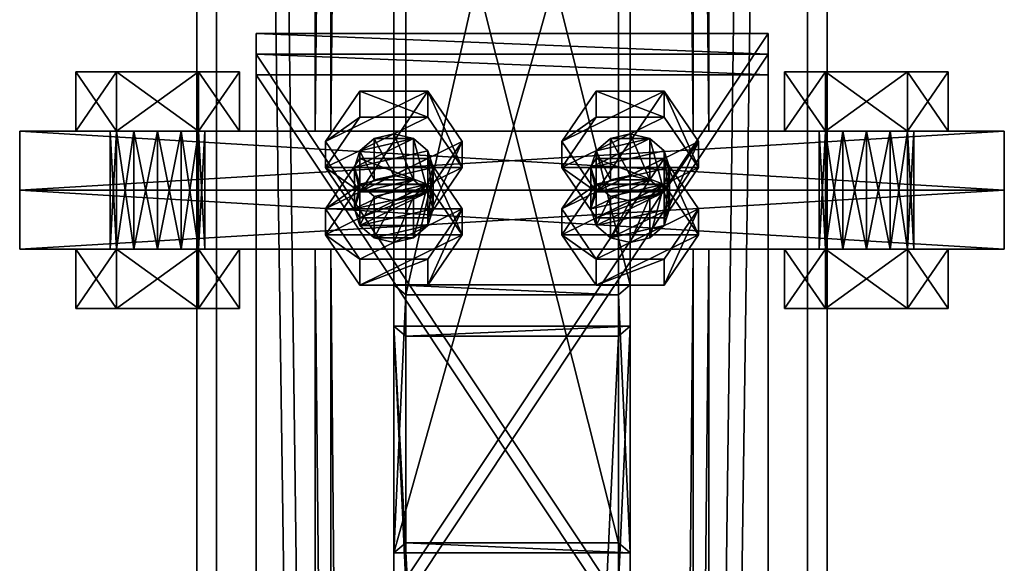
# Model space of a CAD drawing. Header units: millimetres. Extents: x -333 to 67333, y -930 to 39730.
# Tile 839 of 1056: x 5375 to 5625, y 29306 to 29444. Entities that reach past the tile are written whole.
import ezdxf

# ---------------------------------------------------------------- set-up
doc = ezdxf.new("R2010")
doc.units = ezdxf.units.MM
for name, color, linetype in [('5', 7, 'Continuous'), ('6', 7, 'Continuous'), ('8', 7, 'Continuous'), ('95', 7, 'Continuous'), ('99', 7, 'Continuous')]:
    doc.layers.add(name, color=color, linetype=linetype)

msp = doc.modelspace()

# ---------------------------------------------------------------- meshes
at = {"layer": '5', "color": 131}
mesh = msp.add_polyface(dxfattribs=at)
corners = [(5454, 38614.98, 2984), (5546, 38614.98, 2984), (5546, 29415.28, 2984), (5454, 29415.28, 2984), (5546, 38614.98, 3076), (5546, 29415.28, 3076), (5454, 38614.98, 3076), (5454, 29415.28, 3076), (5450, 38614.98, 2980), (5450, 38614.98, 3080), (5450, 29415.28, 3080), (5450, 29415.28, 2980), (5550, 38614.98, 3080), (5550, 29415.28, 3080), (5550, 38614.98, 2980), (5550, 29415.28, 2980)]
mesh.append_faces([[corners[k] for k in face] for face in [(0, 2, 3, 3), (1, 5, 2, 2), (4, 7, 5, 5), (6, 3, 7, 7), (8, 10, 11, 11), (9, 13, 10, 10), (12, 15, 13, 13), (14, 11, 15, 15)]], dxfattribs={"vtx0": -1, "color": 131})
mesh.append_faces([[corners[k] for k in face] for face in [(9, 6, 12, 12), (6, 8, 0, 0), (0, 8, 1, 1), (12, 4, 14, 14), (4, 12, 6, 6), (14, 1, 8, 8), (11, 3, 15, 15), (3, 10, 7, 7), (7, 10, 5, 5), (15, 2, 13, 13), (2, 15, 3, 3), (13, 5, 10, 10)]], dxfattribs={"vtx0": -1, "vtx1": -1, "color": 131})
mesh.append_faces([[corners[k] for k in face] for face in [(6, 9, 8, 8), (14, 4, 1, 1), (3, 11, 10, 10), (13, 2, 5, 5)]], dxfattribs={"vtx0": -1, "vtx2": -1, "vtx3": -1, "color": 131})
mesh.append_faces([[corners[k] for k in face] for face in [(0, 1, 2, 2), (1, 4, 5, 5), (4, 6, 7, 7), (6, 0, 3, 3), (8, 9, 10, 10), (9, 12, 13, 13), (12, 14, 15, 15), (14, 8, 11, 11)]], dxfattribs={"vtx2": -1, "vtx3": -1, "color": 131})
mesh = msp.add_polyface(dxfattribs=at)
corners = [(5454, 29385.28, 2984), (5546, 29385.28, 2984), (5546, 19415.31, 2984), (5454, 19415.31, 2984), (5546, 29385.28, 3076), (5546, 19415.31, 3076), (5454, 29385.28, 3076), (5454, 19415.31, 3076), (5450, 29385.28, 2980), (5450, 29385.28, 3080), (5450, 19415.31, 3080), (5450, 19415.31, 2980), (5550, 29385.28, 3080), (5550, 19415.31, 3080), (5550, 29385.28, 2980), (5550, 19415.31, 2980)]
mesh.append_faces([[corners[k] for k in face] for face in [(0, 2, 3, 3), (1, 5, 2, 2), (4, 7, 5, 5), (6, 3, 7, 7), (8, 10, 11, 11), (9, 13, 10, 10), (12, 15, 13, 13), (14, 11, 15, 15)]], dxfattribs={"vtx0": -1, "color": 131})
mesh.append_faces([[corners[k] for k in face] for face in [(9, 6, 12, 12), (6, 8, 0, 0), (0, 8, 1, 1), (12, 4, 14, 14), (4, 12, 6, 6), (14, 1, 8, 8), (11, 3, 15, 15), (3, 10, 7, 7), (7, 10, 5, 5), (15, 2, 13, 13), (2, 15, 3, 3), (13, 5, 10, 10)]], dxfattribs={"vtx0": -1, "vtx1": -1, "color": 131})
mesh.append_faces([[corners[k] for k in face] for face in [(6, 9, 8, 8), (14, 4, 1, 1), (3, 11, 10, 10), (13, 2, 5, 5)]], dxfattribs={"vtx0": -1, "vtx2": -1, "vtx3": -1, "color": 131})
mesh.append_faces([[corners[k] for k in face] for face in [(0, 1, 2, 2), (1, 4, 5, 5), (4, 6, 7, 7), (6, 0, 3, 3), (8, 9, 10, 10), (9, 12, 13, 13), (12, 14, 15, 15), (14, 8, 11, 11)]], dxfattribs={"vtx2": -1, "vtx3": -1, "color": 131})
at = {"layer": '6', "color": 2}
mesh = msp.add_polyface(dxfattribs=at)
corners = [(5420, 19420.14, 7183.53), (5580, 19420.14, 7183.53), (5580, 30845.34, 4755.1), (5420, 30845.34, 4755.1), (5420, 19420.14, 7347.1), (5420, 30878.6, 4911.61), (5580, 19420.14, 7347.1), (5580, 30878.6, 4911.61), (5575, 30846.38, 4759.99), (5425, 30846.38, 4759.99), (5425, 30877.56, 4906.72), (5575, 30877.56, 4906.72), (5425, 19420.14, 7341.99), (5575, 19420.14, 7341.99), (5425, 19420.14, 7188.64), (5575, 19420.14, 7188.64)]
mesh.append_faces([[corners[k] for k in face] for face in [(0, 2, 3, 3), (4, 3, 5, 5), (6, 5, 7, 7), (1, 7, 2, 2), (12, 11, 10, 10), (14, 10, 9, 9), (15, 9, 8, 8), (13, 8, 11, 11)]], dxfattribs={"vtx0": -1, "color": 2})
mesh.append_faces([[corners[k] for k in face] for face in [(2, 8, 3, 3), (8, 7, 11, 11), (11, 7, 10, 10), (3, 9, 5, 5), (9, 3, 8, 8), (5, 10, 7, 7), (4, 12, 0, 0), (12, 6, 13, 13), (13, 6, 15, 15), (0, 14, 1, 1), (14, 0, 12, 12), (1, 15, 6, 6)]], dxfattribs={"vtx0": -1, "vtx1": -1, "color": 2})
mesh.append_faces([[corners[k] for k in face] for face in [(8, 2, 7, 7), (5, 9, 10, 10), (12, 4, 6, 6), (1, 14, 15, 15)]], dxfattribs={"vtx0": -1, "vtx2": -1, "vtx3": -1, "color": 2})
mesh.append_faces([[corners[k] for k in face] for face in [(0, 1, 2, 2), (4, 0, 3, 3), (6, 4, 5, 5), (1, 6, 7, 7), (12, 13, 11, 11), (14, 12, 10, 10), (15, 14, 9, 9), (13, 15, 8, 8)]], dxfattribs={"vtx2": -1, "vtx3": -1, "color": 2})
at = {"layer": '8', "color": 253}
mesh = msp.add_polyface(dxfattribs=at)
corners = [(5527, 29310.79, 3427.29), (5473, 29310.79, 3427.29), (5473, 29525.56, 3080), (5527, 29525.56, 3080), (5473, 29373.72, 3466.21), (5473, 29612.56, 3080), (5527, 29373.72, 3466.21), (5527, 29612.56, 3080), (5530, 29308.23, 3425.71), (5530, 29376.27, 3467.79), (5530, 29616.09, 3080), (5530, 29522.03, 3080), (5470, 29376.27, 3467.79), (5470, 29616.09, 3080), (5470, 29308.23, 3425.71), (5470, 29522.03, 3080)]
mesh.append_faces([[corners[k] for k in face] for face in [(0, 2, 3, 3), (1, 5, 2, 2), (4, 7, 5, 5), (6, 3, 7, 7), (8, 10, 11, 11), (9, 13, 10, 10), (12, 15, 13, 13), (14, 11, 15, 15)]], dxfattribs={"vtx0": -1, "color": 253})
mesh.append_faces([[corners[k] for k in face] for face in [(9, 6, 12, 12), (6, 8, 0, 0), (0, 8, 1, 1), (12, 4, 14, 14), (4, 12, 6, 6), (14, 1, 8, 8), (11, 3, 15, 15), (3, 10, 7, 7), (7, 10, 5, 5), (15, 2, 13, 13), (2, 15, 3, 3), (13, 5, 10, 10)]], dxfattribs={"vtx0": -1, "vtx1": -1, "color": 253})
mesh.append_faces([[corners[k] for k in face] for face in [(6, 9, 8, 8), (14, 4, 1, 1), (3, 11, 10, 10), (13, 2, 5, 5)]], dxfattribs={"vtx0": -1, "vtx2": -1, "vtx3": -1, "color": 253})
mesh.append_faces([[corners[k] for k in face] for face in [(0, 1, 2, 2), (1, 4, 5, 5), (4, 6, 7, 7), (6, 0, 3, 3), (8, 9, 10, 10), (9, 12, 13, 13), (12, 14, 15, 15), (14, 8, 11, 11)]], dxfattribs={"vtx2": -1, "vtx3": -1, "color": 253})
mesh = msp.add_polyface(dxfattribs=at)
corners = [(5527, 28133.13, 5331.58), (5473, 28133.13, 5331.58), (5473, 29300.27, 3444.3), (5527, 29300.27, 3444.3), (5473, 28233.3, 5310.29), (5473, 29363.2, 3483.22), (5527, 28233.3, 5310.29), (5527, 29363.2, 3483.22), (5530, 28129.06, 5332.45), (5530, 28237.36, 5309.43), (5530, 29365.76, 3484.8), (5530, 29297.72, 3442.72), (5470, 28237.36, 5309.43), (5470, 29365.76, 3484.8), (5470, 28129.06, 5332.45), (5470, 29297.72, 3442.72)]
mesh.append_faces([[corners[k] for k in face] for face in [(0, 2, 3, 3), (1, 5, 2, 2), (4, 7, 5, 5), (6, 3, 7, 7), (8, 10, 11, 11), (9, 13, 10, 10), (12, 15, 13, 13), (14, 11, 15, 15)]], dxfattribs={"vtx0": -1, "color": 253})
mesh.append_faces([[corners[k] for k in face] for face in [(9, 6, 12, 12), (6, 8, 0, 0), (0, 8, 1, 1), (12, 4, 14, 14), (4, 12, 6, 6), (14, 1, 8, 8), (11, 3, 15, 15), (3, 10, 7, 7), (7, 10, 5, 5), (15, 2, 13, 13), (2, 15, 3, 3), (13, 5, 10, 10)]], dxfattribs={"vtx0": -1, "vtx1": -1, "color": 253})
mesh.append_faces([[corners[k] for k in face] for face in [(6, 9, 8, 8), (14, 4, 1, 1), (3, 11, 10, 10), (13, 2, 5, 5)]], dxfattribs={"vtx0": -1, "vtx2": -1, "vtx3": -1, "color": 253})
mesh.append_faces([[corners[k] for k in face] for face in [(0, 1, 2, 2), (1, 4, 5, 5), (4, 6, 7, 7), (6, 0, 3, 3), (8, 9, 10, 10), (9, 12, 13, 13), (12, 14, 15, 15), (14, 8, 11, 11)]], dxfattribs={"vtx2": -1, "vtx3": -1, "color": 253})
at = {"layer": '95', "color": 7}
mesh = msp.add_polyface(dxfattribs=at)
corners = [(5398, 29385.28, 3087.5), (5399.6, 29415.28, 3081.5), (5398, 29415.28, 3087.5), (5399.6, 29385.28, 3081.5), (5404, 29415.28, 3077.11), (5404, 29385.28, 3077.11), (5410, 29415.28, 3075.5), (5410, 29385.28, 3099.5), (5404, 29415.28, 3097.89), (5410, 29415.28, 3099.5), (5404, 29385.28, 3097.89), (5399.6, 29415.28, 3093.5), (5399.6, 29385.28, 3093.5), (5416, 29415.28, 3097.89), (5420.39, 29415.28, 3093.5), (5422, 29415.28, 3087.5), (5420.39, 29415.28, 3081.5), (5416, 29415.28, 3077.11), (5389.21, 29415.28, 3087.5), (5399.6, 29415.28, 3069.5), (5399.6, 29430.28, 3069.5), (5389.21, 29430.28, 3087.5), (5420.39, 29430.28, 3069.5), (5420.39, 29415.28, 3105.5), (5399.6, 29415.28, 3105.5), (5399.6, 29430.28, 3105.5), (5430.78, 29415.28, 3087.5), (5420.39, 29430.28, 3105.5), (5430.78, 29430.28, 3087.5), (5398, 29385.28, 3012.5), (5399.6, 29415.28, 3006.5), (5398, 29415.28, 3012.5), (5399.6, 29385.28, 3006.5), (5404, 29415.28, 3002.11), (5404, 29385.28, 3002.11), (5410, 29415.28, 3000.5), (5410, 29385.28, 3024.5), (5404, 29415.28, 3022.89), (5410, 29415.28, 3024.5), (5404, 29385.28, 3022.89), (5399.6, 29415.28, 3018.5), (5399.6, 29385.28, 3018.5), (5420.39, 29415.28, 3018.5), (5422, 29415.28, 3012.5), (5420.39, 29415.28, 3006.5), (5389.21, 29415.28, 3012.5), (5399.6, 29415.28, 2994.5), (5399.6, 29430.28, 2994.5), (5389.21, 29430.28, 3012.5), (5420.39, 29430.28, 2994.5), (5420.39, 29415.28, 3030.5), (5399.6, 29415.28, 3030.5), (5399.6, 29430.28, 3030.5), (5430.78, 29415.28, 3012.5), (5420.39, 29430.28, 3030.5), (5430.78, 29430.28, 3012.5)]
mesh.append_faces([[corners[k] for k in face] for face in [(0, 1, 2, 2), (3, 4, 1, 1), (5, 6, 4, 4), (7, 8, 9, 9), (10, 11, 8, 8), (12, 2, 11, 11), (8, 13, 9, 9), (17, 4, 6, 6), (18, 20, 21, 21), (19, 22, 20, 20), (24, 21, 25, 25), (23, 18, 24, 24), (21, 27, 25, 25), (29, 30, 31, 31), (32, 33, 30, 30), (34, 35, 33, 33), (36, 37, 38, 38), (39, 40, 37, 37), (41, 31, 40, 40), (40, 38, 37, 37), (45, 47, 48, 48), (46, 49, 47, 47), (51, 48, 52, 52), (50, 45, 51, 51), (48, 54, 52, 52)]], dxfattribs={"vtx0": -1, "color": 7})
mesh.append_faces([[corners[k] for k in face] for face in [(13, 8, 11, 11), (14, 11, 2, 2), (15, 2, 1, 1), (16, 1, 4, 4), (26, 19, 18, 18), (28, 21, 20, 20), (42, 40, 31, 31), (43, 31, 30, 30), (44, 30, 33, 33), (53, 46, 45, 45), (55, 48, 47, 47)]], dxfattribs={"vtx0": -1, "vtx2": -1, "vtx3": -1, "color": 7})
mesh.append_faces([[corners[k] for k in face] for face in [(18, 19, 20, 20), (23, 24, 25, 25), (24, 18, 21, 21), (45, 46, 47, 47), (50, 51, 52, 52), (51, 45, 48, 48)]], dxfattribs={"vtx2": -1, "vtx3": -1, "color": 7})
mesh = msp.add_polyface(dxfattribs=at)
corners = [(5410, 29385.28, 3075.5), (5416, 29415.28, 3077.11), (5410, 29415.28, 3075.5), (5416, 29385.28, 3077.11), (5420.39, 29415.28, 3081.5), (5420.39, 29385.28, 3081.5), (5422, 29415.28, 3087.5), (5422, 29385.28, 3087.5), (5420.39, 29415.28, 3093.5), (5420.39, 29385.28, 3093.5), (5416, 29415.28, 3097.89), (5416, 29385.28, 3097.89), (5410, 29415.28, 3099.5), (5399.6, 29415.28, 3093.5), (5398, 29415.28, 3087.5), (5399.6, 29415.28, 3081.5), (5404, 29415.28, 3077.11), (5399.6, 29415.28, 3069.5), (5420.39, 29415.28, 3069.5), (5420.39, 29430.28, 3069.5), (5430.78, 29415.28, 3087.5), (5430.78, 29430.28, 3087.5), (5420.39, 29415.28, 3105.5), (5420.39, 29430.28, 3105.5), (5399.6, 29430.28, 3105.5), (5389.21, 29415.28, 3087.5), (5389.21, 29430.28, 3087.5), (5399.6, 29430.28, 3069.5), (5410, 29385.28, 3000.5), (5416, 29415.28, 3002.11), (5410, 29415.28, 3000.5), (5416, 29385.28, 3002.11), (5420.39, 29415.28, 3006.5), (5420.39, 29385.28, 3006.5), (5422, 29415.28, 3012.5), (5422, 29385.28, 3012.5), (5420.39, 29415.28, 3018.5), (5420.39, 29385.28, 3018.5), (5416, 29415.28, 3022.89), (5416, 29385.28, 3022.89), (5410, 29415.28, 3024.5), (5399.6, 29415.28, 3018.5), (5398, 29415.28, 3012.5), (5399.6, 29415.28, 3006.5), (5404, 29415.28, 3002.11), (5399.6, 29415.28, 2994.5), (5420.39, 29415.28, 2994.5), (5420.39, 29430.28, 2994.5), (5430.78, 29415.28, 3012.5), (5430.78, 29430.28, 3012.5), (5420.39, 29415.28, 3030.5), (5420.39, 29430.28, 3030.5), (5399.6, 29430.28, 3030.5), (5389.21, 29415.28, 3012.5), (5389.21, 29430.28, 3012.5), (5399.6, 29430.28, 2994.5)]
mesh.append_faces([[corners[k] for k in face] for face in [(0, 1, 2, 2), (3, 4, 1, 1), (5, 6, 4, 4), (7, 8, 6, 6), (9, 10, 8, 8), (11, 12, 10, 10), (18, 21, 19, 19), (20, 23, 21, 21), (22, 24, 23, 23), (17, 20, 18, 18), (21, 27, 19, 19), (28, 29, 30, 30), (31, 32, 29, 29), (33, 34, 32, 32), (35, 36, 34, 34), (37, 38, 36, 36), (39, 40, 38, 38), (29, 44, 30, 30), (46, 49, 47, 47), (48, 51, 49, 49), (50, 52, 51, 51), (45, 48, 46, 46), (49, 55, 47, 47)]], dxfattribs={"vtx0": -1, "color": 7})
mesh.append_faces([[corners[k] for k in face] for face in [(10, 13, 8, 8), (8, 14, 6, 6), (6, 15, 4, 4), (4, 16, 1, 1), (20, 25, 22, 22), (23, 26, 21, 21), (40, 41, 38, 38), (38, 41, 36, 36), (36, 42, 34, 34), (34, 43, 32, 32), (32, 44, 29, 29), (48, 53, 50, 50), (51, 54, 49, 49)]], dxfattribs={"vtx0": -1, "vtx1": -1, "color": 7})
mesh.append_faces([[corners[k] for k in face] for face in [(17, 18, 19, 19), (18, 20, 21, 21), (20, 22, 23, 23), (45, 46, 47, 47), (46, 48, 49, 49), (48, 50, 51, 51)]], dxfattribs={"vtx2": -1, "vtx3": -1, "color": 7})
mesh = msp.add_polyface(dxfattribs=at)
corners = [(5578, 29385.28, 3087.5), (5579.6, 29415.28, 3081.5), (5578, 29415.28, 3087.5), (5579.6, 29385.28, 3081.5), (5584, 29415.28, 3077.11), (5584, 29385.28, 3077.11), (5590, 29415.28, 3075.5), (5590, 29385.28, 3099.5), (5584, 29415.28, 3097.89), (5590, 29415.28, 3099.5), (5584, 29385.28, 3097.89), (5579.6, 29415.28, 3093.5), (5579.6, 29385.28, 3093.5), (5596, 29415.28, 3097.89), (5600.39, 29415.28, 3093.5), (5602, 29415.28, 3087.5), (5600.39, 29415.28, 3081.5), (5596, 29415.28, 3077.11), (5569.21, 29415.28, 3087.5), (5579.6, 29415.28, 3069.5), (5579.6, 29430.28, 3069.5), (5569.21, 29430.28, 3087.5), (5600.39, 29430.28, 3069.5), (5600.39, 29415.28, 3105.5), (5579.6, 29415.28, 3105.5), (5579.6, 29430.28, 3105.5), (5610.78, 29415.28, 3087.5), (5600.39, 29430.28, 3105.5), (5610.78, 29430.28, 3087.5), (5578, 29385.28, 3012.5), (5579.6, 29415.28, 3006.5), (5578, 29415.28, 3012.5), (5579.6, 29385.28, 3006.5), (5584, 29415.28, 3002.11), (5584, 29385.28, 3002.11), (5590, 29415.28, 3000.5), (5590, 29385.28, 3024.5), (5584, 29415.28, 3022.89), (5590, 29415.28, 3024.5), (5584, 29385.28, 3022.89), (5579.6, 29415.28, 3018.5), (5579.6, 29385.28, 3018.5), (5600.39, 29415.28, 3018.5), (5602, 29415.28, 3012.5), (5600.39, 29415.28, 3006.5), (5569.21, 29415.28, 3012.5), (5579.6, 29415.28, 2994.5), (5579.6, 29430.28, 2994.5), (5569.21, 29430.28, 3012.5), (5600.39, 29430.28, 2994.5), (5600.39, 29415.28, 3030.5), (5579.6, 29415.28, 3030.5), (5579.6, 29430.28, 3030.5), (5610.78, 29415.28, 3012.5), (5600.39, 29430.28, 3030.5), (5610.78, 29430.28, 3012.5)]
mesh.append_faces([[corners[k] for k in face] for face in [(0, 1, 2, 2), (3, 4, 1, 1), (5, 6, 4, 4), (7, 8, 9, 9), (10, 11, 8, 8), (12, 2, 11, 11), (8, 13, 9, 9), (17, 4, 6, 6), (18, 20, 21, 21), (19, 22, 20, 20), (24, 21, 25, 25), (23, 18, 24, 24), (21, 27, 25, 25), (29, 30, 31, 31), (32, 33, 30, 30), (34, 35, 33, 33), (36, 37, 38, 38), (39, 40, 37, 37), (41, 31, 40, 40), (40, 38, 37, 37), (45, 47, 48, 48), (46, 49, 47, 47), (51, 48, 52, 52), (50, 45, 51, 51), (48, 54, 52, 52)]], dxfattribs={"vtx0": -1, "color": 7})
mesh.append_faces([[corners[k] for k in face] for face in [(13, 8, 11, 11), (14, 11, 2, 2), (15, 2, 1, 1), (16, 1, 4, 4), (26, 19, 18, 18), (28, 21, 20, 20), (42, 40, 31, 31), (43, 31, 30, 30), (44, 30, 33, 33), (53, 46, 45, 45), (55, 48, 47, 47)]], dxfattribs={"vtx0": -1, "vtx2": -1, "vtx3": -1, "color": 7})
mesh.append_faces([[corners[k] for k in face] for face in [(18, 19, 20, 20), (23, 24, 25, 25), (24, 18, 21, 21), (45, 46, 47, 47), (50, 51, 52, 52), (51, 45, 48, 48)]], dxfattribs={"vtx2": -1, "vtx3": -1, "color": 7})
mesh = msp.add_polyface(dxfattribs=at)
corners = [(5590, 29385.28, 3075.5), (5596, 29415.28, 3077.11), (5590, 29415.28, 3075.5), (5596, 29385.28, 3077.11), (5600.39, 29415.28, 3081.5), (5600.39, 29385.28, 3081.5), (5602, 29415.28, 3087.5), (5602, 29385.28, 3087.5), (5600.39, 29415.28, 3093.5), (5600.39, 29385.28, 3093.5), (5596, 29415.28, 3097.89), (5596, 29385.28, 3097.89), (5590, 29415.28, 3099.5), (5579.6, 29415.28, 3093.5), (5578, 29415.28, 3087.5), (5579.6, 29415.28, 3081.5), (5584, 29415.28, 3077.11), (5579.6, 29415.28, 3069.5), (5600.39, 29415.28, 3069.5), (5600.39, 29430.28, 3069.5), (5610.78, 29415.28, 3087.5), (5610.78, 29430.28, 3087.5), (5600.39, 29415.28, 3105.5), (5600.39, 29430.28, 3105.5), (5579.6, 29430.28, 3105.5), (5569.21, 29415.28, 3087.5), (5569.21, 29430.28, 3087.5), (5579.6, 29430.28, 3069.5), (5590, 29385.28, 3000.5), (5596, 29415.28, 3002.11), (5590, 29415.28, 3000.5), (5596, 29385.28, 3002.11), (5600.39, 29415.28, 3006.5), (5600.39, 29385.28, 3006.5), (5602, 29415.28, 3012.5), (5602, 29385.28, 3012.5), (5600.39, 29415.28, 3018.5), (5600.39, 29385.28, 3018.5), (5596, 29415.28, 3022.89), (5596, 29385.28, 3022.89), (5590, 29415.28, 3024.5), (5579.6, 29415.28, 3018.5), (5578, 29415.28, 3012.5), (5579.6, 29415.28, 3006.5), (5584, 29415.28, 3002.11), (5579.6, 29415.28, 2994.5), (5600.39, 29415.28, 2994.5), (5600.39, 29430.28, 2994.5), (5610.78, 29415.28, 3012.5), (5610.78, 29430.28, 3012.5), (5600.39, 29415.28, 3030.5), (5600.39, 29430.28, 3030.5), (5579.6, 29430.28, 3030.5), (5569.21, 29415.28, 3012.5), (5569.21, 29430.28, 3012.5), (5579.6, 29430.28, 2994.5)]
mesh.append_faces([[corners[k] for k in face] for face in [(0, 1, 2, 2), (3, 4, 1, 1), (5, 6, 4, 4), (7, 8, 6, 6), (9, 10, 8, 8), (11, 12, 10, 10), (18, 21, 19, 19), (20, 23, 21, 21), (22, 24, 23, 23), (17, 20, 18, 18), (21, 27, 19, 19), (28, 29, 30, 30), (31, 32, 29, 29), (33, 34, 32, 32), (35, 36, 34, 34), (37, 38, 36, 36), (39, 40, 38, 38), (29, 44, 30, 30), (46, 49, 47, 47), (48, 51, 49, 49), (50, 52, 51, 51), (45, 48, 46, 46), (49, 55, 47, 47)]], dxfattribs={"vtx0": -1, "color": 7})
mesh.append_faces([[corners[k] for k in face] for face in [(10, 13, 8, 8), (8, 14, 6, 6), (6, 15, 4, 4), (4, 16, 1, 1), (20, 25, 22, 22), (23, 26, 21, 21), (40, 41, 38, 38), (38, 41, 36, 36), (36, 42, 34, 34), (34, 43, 32, 32), (32, 44, 29, 29), (48, 53, 50, 50), (51, 54, 49, 49)]], dxfattribs={"vtx0": -1, "vtx1": -1, "color": 7})
mesh.append_faces([[corners[k] for k in face] for face in [(17, 18, 19, 19), (18, 20, 21, 21), (20, 22, 23, 23), (45, 46, 47, 47), (46, 48, 49, 49), (48, 50, 51, 51)]], dxfattribs={"vtx2": -1, "vtx3": -1, "color": 7})
mesh = msp.add_polyface(dxfattribs=at)
corners = [(5460, 29395.52, 3503.2), (5461.34, 29401.79, 3483.56), (5460, 29406.04, 3486.19), (5480, 29395.52, 3503.2), (5478.66, 29399.78, 3505.83), (5478.66, 29410.29, 3488.82), (5480, 29406.04, 3486.19), (5475, 29402.89, 3507.76), (5475, 29413.41, 3490.75), (5470, 29404.03, 3508.46), (5470, 29414.55, 3491.45), (5465, 29402.89, 3507.76), (5465, 29413.41, 3490.75), (5461.34, 29399.78, 3505.83), (5461.34, 29410.29, 3488.82), (5478.66, 29401.79, 3483.56), (5452.68, 29406.04, 3486.19), (5461.34, 29399.86, 3467.67), (5452.68, 29412.62, 3475.56), (5478.66, 29393.28, 3478.3), (5487.32, 29406.04, 3486.19), (5487.32, 29412.62, 3475.56), (5478.66, 29418.8, 3494.08), (5478.66, 29425.37, 3483.45), (5461.34, 29418.8, 3494.08), (5461.34, 29425.37, 3483.45), (5461.34, 29393.28, 3478.3), (5478.66, 29399.86, 3467.67), (5487.32, 29388.95, 3513.84), (5478.66, 29401.71, 3521.73), (5478.66, 29408.28, 3511.09), (5461.34, 29401.71, 3521.73), (5461.34, 29408.28, 3511.09), (5452.68, 29395.52, 3503.2)]
mesh.append_faces([[corners[k] for k in face] for face in [(0, 1, 2, 2), (3, 5, 6, 6), (4, 8, 5, 5), (7, 10, 8, 8), (9, 12, 10, 10), (11, 14, 12, 12), (13, 2, 14, 14), (7, 11, 9, 9), (12, 8, 10, 10), (16, 17, 18, 18), (20, 23, 21, 21), (22, 25, 23, 23), (24, 18, 25, 25), (22, 16, 24, 24), (18, 23, 25, 25), (21, 17, 27, 27), (29, 32, 30, 30), (31, 33, 32, 32), (33, 30, 32, 32)]], dxfattribs={"vtx0": -1, "color": 7})
mesh.append_faces([[corners[k] for k in face] for face in [(8, 2, 5, 5), (5, 2, 6, 6), (6, 1, 15, 15), (20, 16, 22, 22), (23, 17, 21, 21)]], dxfattribs={"vtx0": -1, "vtx1": -1, "color": 7})
mesh.append_faces([[corners[k] for k in face] for face in [(7, 13, 11, 11), (8, 12, 14, 14), (8, 14, 2, 2), (6, 2, 1, 1), (20, 26, 16, 16), (23, 18, 17, 17)]], dxfattribs={"vtx0": -1, "vtx2": -1, "vtx3": -1, "color": 7})
mesh.append_faces([[corners[k] for k in face] for face in [(3, 4, 5, 5), (4, 7, 8, 8), (7, 9, 10, 10), (9, 11, 12, 12), (11, 13, 14, 14), (13, 0, 2, 2), (19, 20, 21, 21), (20, 22, 23, 23), (22, 24, 25, 25), (24, 16, 18, 18), (28, 29, 30, 30), (29, 31, 32, 32)]], dxfattribs={"vtx2": -1, "vtx3": -1, "color": 7})
mesh = msp.add_polyface(dxfattribs=at)
corners = [(5520, 29395.52, 3503.2), (5521.34, 29401.79, 3483.56), (5520, 29406.04, 3486.19), (5540, 29395.52, 3503.2), (5538.66, 29399.78, 3505.83), (5538.66, 29410.29, 3488.82), (5540, 29406.04, 3486.19), (5535, 29402.89, 3507.76), (5535, 29413.41, 3490.75), (5530, 29404.03, 3508.46), (5530, 29414.55, 3491.45), (5525, 29402.89, 3507.76), (5525, 29413.41, 3490.75), (5521.34, 29399.78, 3505.83), (5521.34, 29410.29, 3488.82), (5538.66, 29401.79, 3483.56), (5512.68, 29406.04, 3486.19), (5521.34, 29399.86, 3467.67), (5512.68, 29412.62, 3475.56), (5538.66, 29393.28, 3478.3), (5547.32, 29406.04, 3486.19), (5547.32, 29412.62, 3475.56), (5538.66, 29418.8, 3494.08), (5538.66, 29425.37, 3483.45), (5521.34, 29418.8, 3494.08), (5521.34, 29425.37, 3483.45), (5521.34, 29393.28, 3478.3), (5538.66, 29399.86, 3467.67), (5547.32, 29388.95, 3513.84), (5538.66, 29401.71, 3521.73), (5538.66, 29408.28, 3511.09), (5521.34, 29401.71, 3521.73), (5521.34, 29408.28, 3511.09), (5512.68, 29395.52, 3503.2)]
mesh.append_faces([[corners[k] for k in face] for face in [(0, 1, 2, 2), (3, 5, 6, 6), (4, 8, 5, 5), (7, 10, 8, 8), (9, 12, 10, 10), (11, 14, 12, 12), (13, 2, 14, 14), (7, 11, 9, 9), (12, 8, 10, 10), (16, 17, 18, 18), (20, 23, 21, 21), (22, 25, 23, 23), (24, 18, 25, 25), (22, 16, 24, 24), (18, 23, 25, 25), (21, 17, 27, 27), (29, 32, 30, 30), (31, 33, 32, 32), (33, 30, 32, 32)]], dxfattribs={"vtx0": -1, "color": 7})
mesh.append_faces([[corners[k] for k in face] for face in [(8, 2, 5, 5), (5, 2, 6, 6), (6, 1, 15, 15), (20, 16, 22, 22), (23, 17, 21, 21)]], dxfattribs={"vtx0": -1, "vtx1": -1, "color": 7})
mesh.append_faces([[corners[k] for k in face] for face in [(7, 13, 11, 11), (8, 12, 14, 14), (8, 14, 2, 2), (6, 2, 1, 1), (20, 26, 16, 16), (23, 18, 17, 17)]], dxfattribs={"vtx0": -1, "vtx2": -1, "vtx3": -1, "color": 7})
mesh.append_faces([[corners[k] for k in face] for face in [(3, 4, 5, 5), (4, 7, 8, 8), (7, 9, 10, 10), (9, 11, 12, 12), (11, 13, 14, 14), (13, 0, 2, 2), (19, 20, 21, 21), (20, 22, 23, 23), (22, 24, 25, 25), (24, 16, 18, 18), (28, 29, 30, 30), (29, 31, 32, 32)]], dxfattribs={"vtx2": -1, "vtx3": -1, "color": 7})
mesh = msp.add_polyface(dxfattribs=at)
corners = [(5398, 29385.28, 3087.5), (5399.6, 29385.28, 3081.5), (5399.6, 29415.28, 3081.5), (5404, 29385.28, 3077.11), (5404, 29415.28, 3077.11), (5410, 29385.28, 3075.5), (5410, 29415.28, 3075.5), (5410, 29385.28, 3099.5), (5404, 29385.28, 3097.89), (5404, 29415.28, 3097.89), (5399.6, 29385.28, 3093.5), (5399.6, 29415.28, 3093.5), (5398, 29415.28, 3087.5), (5416, 29385.28, 3077.11), (5420.39, 29385.28, 3081.5), (5422, 29385.28, 3087.5), (5420.39, 29385.28, 3093.5), (5416, 29385.28, 3097.89), (5389.21, 29370.28, 3087.5), (5399.6, 29370.28, 3069.5), (5399.6, 29385.28, 3069.5), (5389.21, 29385.28, 3087.5), (5420.39, 29385.28, 3069.5), (5420.39, 29370.28, 3105.5), (5399.6, 29370.28, 3105.5), (5399.6, 29385.28, 3105.5), (5430.78, 29370.28, 3087.5), (5420.39, 29385.28, 3105.5), (5430.78, 29385.28, 3087.5), (5398, 29385.28, 3012.5), (5399.6, 29385.28, 3006.5), (5399.6, 29415.28, 3006.5), (5404, 29385.28, 3002.11), (5404, 29415.28, 3002.11), (5410, 29385.28, 3000.5), (5410, 29415.28, 3000.5), (5410, 29385.28, 3024.5), (5404, 29385.28, 3022.89), (5404, 29415.28, 3022.89), (5399.6, 29385.28, 3018.5), (5399.6, 29415.28, 3018.5), (5398, 29415.28, 3012.5), (5420.39, 29385.28, 3006.5), (5422, 29385.28, 3012.5), (5420.39, 29385.28, 3018.5), (5416, 29385.28, 3022.89), (5389.21, 29370.28, 3012.5), (5399.6, 29370.28, 2994.5), (5399.6, 29385.28, 2994.5), (5389.21, 29385.28, 3012.5), (5420.39, 29385.28, 2994.5), (5420.39, 29370.28, 3030.5), (5399.6, 29370.28, 3030.5), (5399.6, 29385.28, 3030.5), (5430.78, 29370.28, 3012.5), (5420.39, 29385.28, 3030.5), (5430.78, 29385.28, 3012.5)]
mesh.append_faces([[corners[k] for k in face] for face in [(3, 13, 5, 5), (17, 8, 7, 7), (18, 20, 21, 21), (19, 22, 20, 20), (24, 21, 25, 25), (23, 18, 24, 24), (21, 27, 25, 25), (46, 48, 49, 49), (47, 50, 48, 48), (52, 49, 53, 53), (51, 46, 52, 52), (49, 55, 53, 53)]], dxfattribs={"vtx0": -1, "color": 7})
mesh.append_faces([[corners[k] for k in face] for face in [(14, 3, 1, 1), (15, 1, 0, 0), (16, 0, 10, 10), (17, 10, 8, 8), (26, 19, 18, 18), (28, 21, 20, 20), (42, 32, 30, 30), (43, 30, 29, 29), (44, 29, 39, 39), (45, 39, 37, 37), (54, 47, 46, 46), (56, 49, 48, 48)]], dxfattribs={"vtx0": -1, "vtx2": -1, "vtx3": -1, "color": 7})
mesh.append_faces([[corners[k] for k in face] for face in [(0, 1, 2, 2), (1, 3, 4, 4), (3, 5, 6, 6), (7, 8, 9, 9), (8, 10, 11, 11), (10, 0, 12, 12), (18, 19, 20, 20), (23, 24, 25, 25), (24, 18, 21, 21), (29, 30, 31, 31), (30, 32, 33, 33), (32, 34, 35, 35), (36, 37, 38, 38), (37, 39, 40, 40), (39, 29, 41, 41), (46, 47, 48, 48), (51, 52, 53, 53), (52, 46, 49, 49)]], dxfattribs={"vtx2": -1, "vtx3": -1, "color": 7})
mesh = msp.add_polyface(dxfattribs=at)
corners = [(5410, 29385.28, 3075.5), (5416, 29385.28, 3077.11), (5416, 29415.28, 3077.11), (5420.39, 29385.28, 3081.5), (5420.39, 29415.28, 3081.5), (5422, 29385.28, 3087.5), (5422, 29415.28, 3087.5), (5420.39, 29385.28, 3093.5), (5420.39, 29415.28, 3093.5), (5416, 29385.28, 3097.89), (5416, 29415.28, 3097.89), (5410, 29385.28, 3099.5), (5410, 29415.28, 3099.5), (5404, 29385.28, 3077.11), (5399.6, 29385.28, 3081.5), (5398, 29385.28, 3087.5), (5399.6, 29385.28, 3093.5), (5399.6, 29370.28, 3069.5), (5420.39, 29370.28, 3069.5), (5420.39, 29385.28, 3069.5), (5430.78, 29370.28, 3087.5), (5430.78, 29385.28, 3087.5), (5420.39, 29370.28, 3105.5), (5420.39, 29385.28, 3105.5), (5399.6, 29385.28, 3105.5), (5389.21, 29370.28, 3087.5), (5389.21, 29385.28, 3087.5), (5399.6, 29385.28, 3069.5), (5410, 29385.28, 3000.5), (5416, 29385.28, 3002.11), (5416, 29415.28, 3002.11), (5420.39, 29385.28, 3006.5), (5420.39, 29415.28, 3006.5), (5422, 29385.28, 3012.5), (5422, 29415.28, 3012.5), (5420.39, 29385.28, 3018.5), (5420.39, 29415.28, 3018.5), (5416, 29385.28, 3022.89), (5416, 29415.28, 3022.89), (5410, 29385.28, 3024.5), (5410, 29415.28, 3024.5), (5404, 29385.28, 3002.11), (5399.6, 29385.28, 3006.5), (5398, 29385.28, 3012.5), (5399.6, 29385.28, 3018.5), (5404, 29385.28, 3022.89), (5399.6, 29370.28, 2994.5), (5420.39, 29370.28, 2994.5), (5420.39, 29385.28, 2994.5), (5430.78, 29370.28, 3012.5), (5430.78, 29385.28, 3012.5), (5420.39, 29370.28, 3030.5), (5420.39, 29385.28, 3030.5), (5399.6, 29385.28, 3030.5), (5389.21, 29370.28, 3012.5), (5389.21, 29385.28, 3012.5), (5399.6, 29385.28, 2994.5)]
mesh.append_faces([[corners[k] for k in face] for face in [(18, 21, 19, 19), (20, 23, 21, 21), (22, 24, 23, 23), (17, 20, 18, 18), (21, 27, 19, 19), (41, 29, 28, 28), (37, 45, 39, 39), (47, 50, 48, 48), (49, 52, 50, 50), (51, 53, 52, 52), (46, 49, 47, 47), (50, 56, 48, 48)]], dxfattribs={"vtx0": -1, "color": 7})
mesh.append_faces([[corners[k] for k in face] for face in [(1, 13, 3, 3), (3, 14, 5, 5), (5, 15, 7, 7), (7, 16, 9, 9), (20, 25, 22, 22), (23, 26, 21, 21), (29, 41, 31, 31), (31, 42, 33, 33), (33, 43, 35, 35), (35, 44, 37, 37), (49, 54, 51, 51), (52, 55, 50, 50)]], dxfattribs={"vtx0": -1, "vtx1": -1, "color": 7})
mesh.append_faces([[corners[k] for k in face] for face in [(0, 1, 2, 2), (1, 3, 4, 4), (3, 5, 6, 6), (5, 7, 8, 8), (7, 9, 10, 10), (9, 11, 12, 12), (17, 18, 19, 19), (18, 20, 21, 21), (20, 22, 23, 23), (28, 29, 30, 30), (29, 31, 32, 32), (31, 33, 34, 34), (33, 35, 36, 36), (35, 37, 38, 38), (37, 39, 40, 40), (46, 47, 48, 48), (47, 49, 50, 50), (49, 51, 52, 52)]], dxfattribs={"vtx2": -1, "vtx3": -1, "color": 7})
mesh = msp.add_polyface(dxfattribs=at)
corners = [(5578, 29385.28, 3087.5), (5579.6, 29385.28, 3081.5), (5579.6, 29415.28, 3081.5), (5584, 29385.28, 3077.11), (5584, 29415.28, 3077.11), (5590, 29385.28, 3075.5), (5590, 29415.28, 3075.5), (5590, 29385.28, 3099.5), (5584, 29385.28, 3097.89), (5584, 29415.28, 3097.89), (5579.6, 29385.28, 3093.5), (5579.6, 29415.28, 3093.5), (5578, 29415.28, 3087.5), (5596, 29385.28, 3077.11), (5600.39, 29385.28, 3081.5), (5602, 29385.28, 3087.5), (5600.39, 29385.28, 3093.5), (5596, 29385.28, 3097.89), (5569.21, 29370.28, 3087.5), (5579.6, 29370.28, 3069.5), (5579.6, 29385.28, 3069.5), (5569.21, 29385.28, 3087.5), (5600.39, 29385.28, 3069.5), (5600.39, 29370.28, 3105.5), (5579.6, 29370.28, 3105.5), (5579.6, 29385.28, 3105.5), (5610.78, 29370.28, 3087.5), (5600.39, 29385.28, 3105.5), (5610.78, 29385.28, 3087.5), (5578, 29385.28, 3012.5), (5579.6, 29385.28, 3006.5), (5579.6, 29415.28, 3006.5), (5584, 29385.28, 3002.11), (5584, 29415.28, 3002.11), (5590, 29385.28, 3000.5), (5590, 29415.28, 3000.5), (5590, 29385.28, 3024.5), (5584, 29385.28, 3022.89), (5584, 29415.28, 3022.89), (5579.6, 29385.28, 3018.5), (5579.6, 29415.28, 3018.5), (5578, 29415.28, 3012.5), (5600.39, 29385.28, 3006.5), (5602, 29385.28, 3012.5), (5600.39, 29385.28, 3018.5), (5596, 29385.28, 3022.89), (5569.21, 29370.28, 3012.5), (5579.6, 29370.28, 2994.5), (5579.6, 29385.28, 2994.5), (5569.21, 29385.28, 3012.5), (5600.39, 29385.28, 2994.5), (5600.39, 29370.28, 3030.5), (5579.6, 29370.28, 3030.5), (5579.6, 29385.28, 3030.5), (5610.78, 29370.28, 3012.5), (5600.39, 29385.28, 3030.5), (5610.78, 29385.28, 3012.5)]
mesh.append_faces([[corners[k] for k in face] for face in [(3, 13, 5, 5), (17, 8, 7, 7), (18, 20, 21, 21), (19, 22, 20, 20), (24, 21, 25, 25), (23, 18, 24, 24), (21, 27, 25, 25), (46, 48, 49, 49), (47, 50, 48, 48), (52, 49, 53, 53), (51, 46, 52, 52), (49, 55, 53, 53)]], dxfattribs={"vtx0": -1, "color": 7})
mesh.append_faces([[corners[k] for k in face] for face in [(14, 3, 1, 1), (15, 1, 0, 0), (16, 0, 10, 10), (17, 10, 8, 8), (26, 19, 18, 18), (28, 21, 20, 20), (42, 32, 30, 30), (43, 30, 29, 29), (44, 29, 39, 39), (45, 39, 37, 37), (54, 47, 46, 46), (56, 49, 48, 48)]], dxfattribs={"vtx0": -1, "vtx2": -1, "vtx3": -1, "color": 7})
mesh.append_faces([[corners[k] for k in face] for face in [(0, 1, 2, 2), (1, 3, 4, 4), (3, 5, 6, 6), (7, 8, 9, 9), (8, 10, 11, 11), (10, 0, 12, 12), (18, 19, 20, 20), (23, 24, 25, 25), (24, 18, 21, 21), (29, 30, 31, 31), (30, 32, 33, 33), (32, 34, 35, 35), (36, 37, 38, 38), (37, 39, 40, 40), (39, 29, 41, 41), (46, 47, 48, 48), (51, 52, 53, 53), (52, 46, 49, 49)]], dxfattribs={"vtx2": -1, "vtx3": -1, "color": 7})
mesh = msp.add_polyface(dxfattribs=at)
corners = [(5590, 29385.28, 3075.5), (5596, 29385.28, 3077.11), (5596, 29415.28, 3077.11), (5600.39, 29385.28, 3081.5), (5600.39, 29415.28, 3081.5), (5602, 29385.28, 3087.5), (5602, 29415.28, 3087.5), (5600.39, 29385.28, 3093.5), (5600.39, 29415.28, 3093.5), (5596, 29385.28, 3097.89), (5596, 29415.28, 3097.89), (5590, 29385.28, 3099.5), (5590, 29415.28, 3099.5), (5584, 29385.28, 3077.11), (5579.6, 29385.28, 3081.5), (5578, 29385.28, 3087.5), (5579.6, 29385.28, 3093.5), (5579.6, 29370.28, 3069.5), (5600.39, 29370.28, 3069.5), (5600.39, 29385.28, 3069.5), (5610.78, 29370.28, 3087.5), (5610.78, 29385.28, 3087.5), (5600.39, 29370.28, 3105.5), (5600.39, 29385.28, 3105.5), (5579.6, 29385.28, 3105.5), (5569.21, 29370.28, 3087.5), (5569.21, 29385.28, 3087.5), (5579.6, 29385.28, 3069.5), (5590, 29385.28, 3000.5), (5596, 29385.28, 3002.11), (5596, 29415.28, 3002.11), (5600.39, 29385.28, 3006.5), (5600.39, 29415.28, 3006.5), (5602, 29385.28, 3012.5), (5602, 29415.28, 3012.5), (5600.39, 29385.28, 3018.5), (5600.39, 29415.28, 3018.5), (5596, 29385.28, 3022.89), (5596, 29415.28, 3022.89), (5590, 29385.28, 3024.5), (5590, 29415.28, 3024.5), (5584, 29385.28, 3002.11), (5579.6, 29385.28, 3006.5), (5578, 29385.28, 3012.5), (5579.6, 29385.28, 3018.5), (5584, 29385.28, 3022.89), (5579.6, 29370.28, 2994.5), (5600.39, 29370.28, 2994.5), (5600.39, 29385.28, 2994.5), (5610.78, 29370.28, 3012.5), (5610.78, 29385.28, 3012.5), (5600.39, 29370.28, 3030.5), (5600.39, 29385.28, 3030.5), (5579.6, 29385.28, 3030.5), (5569.21, 29370.28, 3012.5), (5569.21, 29385.28, 3012.5), (5579.6, 29385.28, 2994.5)]
mesh.append_faces([[corners[k] for k in face] for face in [(18, 21, 19, 19), (20, 23, 21, 21), (22, 24, 23, 23), (17, 20, 18, 18), (21, 27, 19, 19), (41, 29, 28, 28), (37, 45, 39, 39), (47, 50, 48, 48), (49, 52, 50, 50), (51, 53, 52, 52), (46, 49, 47, 47), (50, 56, 48, 48)]], dxfattribs={"vtx0": -1, "color": 7})
mesh.append_faces([[corners[k] for k in face] for face in [(1, 13, 3, 3), (3, 14, 5, 5), (5, 15, 7, 7), (7, 16, 9, 9), (20, 25, 22, 22), (23, 26, 21, 21), (29, 41, 31, 31), (31, 42, 33, 33), (33, 43, 35, 35), (35, 44, 37, 37), (49, 54, 51, 51), (52, 55, 50, 50)]], dxfattribs={"vtx0": -1, "vtx1": -1, "color": 7})
mesh.append_faces([[corners[k] for k in face] for face in [(0, 1, 2, 2), (1, 3, 4, 4), (3, 5, 6, 6), (5, 7, 8, 8), (7, 9, 10, 10), (9, 11, 12, 12), (17, 18, 19, 19), (18, 20, 21, 21), (20, 22, 23, 23), (28, 29, 30, 30), (29, 31, 32, 32), (31, 33, 34, 34), (33, 35, 36, 36), (35, 37, 38, 38), (37, 39, 40, 40), (46, 47, 48, 48), (47, 49, 50, 50), (49, 51, 52, 52)]], dxfattribs={"vtx2": -1, "vtx3": -1, "color": 7})
mesh = msp.add_polyface(dxfattribs=at)
corners = [(5460, 29395.52, 3503.2), (5461.34, 29391.27, 3500.57), (5461.34, 29401.79, 3483.56), (5465, 29388.16, 3498.65), (5465, 29398.68, 3481.64), (5470, 29387.02, 3497.94), (5470, 29397.54, 3480.93), (5475, 29388.16, 3498.65), (5475, 29398.68, 3481.64), (5478.66, 29391.27, 3500.57), (5478.66, 29401.79, 3483.56), (5480, 29395.52, 3503.2), (5480, 29406.04, 3486.19), (5478.66, 29399.78, 3505.83), (5475, 29402.89, 3507.76), (5461.34, 29399.78, 3505.83), (5452.68, 29406.04, 3486.19), (5461.34, 29393.28, 3478.3), (5461.34, 29399.86, 3467.67), (5478.66, 29393.28, 3478.3), (5478.66, 29399.86, 3467.67), (5487.32, 29412.62, 3475.56), (5487.32, 29406.04, 3486.19), (5452.68, 29388.95, 3513.84), (5461.34, 29376.19, 3505.95), (5461.34, 29382.77, 3495.31), (5452.68, 29395.52, 3503.2), (5478.66, 29376.19, 3505.95), (5478.66, 29382.77, 3495.31), (5487.32, 29388.95, 3513.84), (5487.32, 29395.52, 3503.2), (5478.66, 29408.28, 3511.09), (5461.34, 29401.71, 3521.73), (5478.66, 29401.71, 3521.73)]
mesh.append_faces([[corners[k] for k in face] for face in [(1, 4, 2, 2), (3, 6, 4, 4), (5, 8, 6, 6), (7, 10, 8, 8), (9, 12, 10, 10), (3, 7, 5, 5), (10, 6, 8, 8), (17, 20, 18, 18), (19, 21, 20, 20), (17, 22, 19, 19), (23, 25, 26, 26), (24, 28, 25, 25), (27, 30, 28, 28), (29, 31, 30, 30), (24, 29, 27, 27), (33, 23, 32, 32), (30, 25, 28, 28)]], dxfattribs={"vtx0": -1, "color": 7})
mesh.append_faces([[corners[k] for k in face] for face in [(7, 3, 9, 9), (9, 1, 11, 11), (11, 1, 13, 13), (13, 0, 14, 14), (29, 23, 33, 33), (31, 26, 30, 30)]], dxfattribs={"vtx0": -1, "vtx1": -1, "color": 7})
mesh.append_faces([[corners[k] for k in face] for face in [(9, 3, 1, 1), (13, 1, 0, 0), (14, 0, 15, 15), (10, 2, 4, 4), (10, 4, 6, 6), (29, 24, 23, 23), (30, 26, 25, 25)]], dxfattribs={"vtx0": -1, "vtx2": -1, "vtx3": -1, "color": 7})
mesh.append_faces([[corners[k] for k in face] for face in [(0, 1, 2, 2), (1, 3, 4, 4), (3, 5, 6, 6), (5, 7, 8, 8), (7, 9, 10, 10), (9, 11, 12, 12), (16, 17, 18, 18), (17, 19, 20, 20), (23, 24, 25, 25), (24, 27, 28, 28), (27, 29, 30, 30), (32, 23, 26, 26)]], dxfattribs={"vtx2": -1, "vtx3": -1, "color": 7})
mesh = msp.add_polyface(dxfattribs=at)
corners = [(5520, 29395.52, 3503.2), (5521.34, 29391.27, 3500.57), (5521.34, 29401.79, 3483.56), (5525, 29388.16, 3498.65), (5525, 29398.68, 3481.64), (5530, 29387.02, 3497.94), (5530, 29397.54, 3480.93), (5535, 29388.16, 3498.65), (5535, 29398.68, 3481.64), (5538.66, 29391.27, 3500.57), (5538.66, 29401.79, 3483.56), (5540, 29395.52, 3503.2), (5540, 29406.04, 3486.19), (5538.66, 29399.78, 3505.83), (5535, 29402.89, 3507.76), (5521.34, 29399.78, 3505.83), (5512.68, 29406.04, 3486.19), (5521.34, 29393.28, 3478.3), (5521.34, 29399.86, 3467.67), (5538.66, 29393.28, 3478.3), (5538.66, 29399.86, 3467.67), (5547.32, 29412.62, 3475.56), (5547.32, 29406.04, 3486.19), (5512.68, 29388.95, 3513.84), (5521.34, 29376.19, 3505.95), (5521.34, 29382.77, 3495.31), (5512.68, 29395.52, 3503.2), (5538.66, 29376.19, 3505.95), (5538.66, 29382.77, 3495.31), (5547.32, 29388.95, 3513.84), (5547.32, 29395.52, 3503.2), (5538.66, 29408.28, 3511.09), (5521.34, 29401.71, 3521.73), (5538.66, 29401.71, 3521.73)]
mesh.append_faces([[corners[k] for k in face] for face in [(1, 4, 2, 2), (3, 6, 4, 4), (5, 8, 6, 6), (7, 10, 8, 8), (9, 12, 10, 10), (5, 9, 7, 7), (10, 6, 8, 8), (17, 20, 18, 18), (19, 21, 20, 20), (17, 22, 19, 19), (23, 25, 26, 26), (24, 28, 25, 25), (27, 30, 28, 28), (29, 31, 30, 30), (24, 29, 27, 27), (33, 23, 32, 32), (30, 25, 28, 28)]], dxfattribs={"vtx0": -1, "color": 7})
mesh.append_faces([[corners[k] for k in face] for face in [(9, 3, 11, 11), (11, 1, 13, 13), (13, 0, 14, 14), (29, 23, 33, 33), (31, 25, 30, 30)]], dxfattribs={"vtx0": -1, "vtx1": -1, "color": 7})
mesh.append_faces([[corners[k] for k in face] for face in [(9, 5, 3, 3), (11, 3, 1, 1), (13, 1, 0, 0), (14, 0, 15, 15), (10, 2, 4, 4), (10, 4, 6, 6), (29, 24, 23, 23), (31, 26, 25, 25)]], dxfattribs={"vtx0": -1, "vtx2": -1, "vtx3": -1, "color": 7})
mesh.append_faces([[corners[k] for k in face] for face in [(0, 1, 2, 2), (1, 3, 4, 4), (3, 5, 6, 6), (5, 7, 8, 8), (7, 9, 10, 10), (9, 11, 12, 12), (16, 17, 18, 18), (17, 19, 20, 20), (23, 24, 25, 25), (24, 27, 28, 28), (27, 29, 30, 30), (32, 23, 26, 26)]], dxfattribs={"vtx2": -1, "vtx3": -1, "color": 7})
at = {"layer": '99', "color": 7}
mesh = msp.add_polyface(dxfattribs=at)
corners = [(5565, 29440.06, 3507.23), (5435, 29440.06, 3507.23), (5435, 29244.45, 3386.26), (5565, 29244.45, 3386.26), (5435, 29434.8, 3515.74), (5435, 29239.19, 3394.77), (5565, 29434.8, 3515.74), (5565, 29239.19, 3394.77)]
mesh.append_faces([[corners[k] for k in face] for face in [(0, 2, 3, 3), (1, 5, 2, 2), (4, 7, 5, 5), (6, 3, 7, 7), (1, 6, 4, 4), (3, 5, 7, 7)]], dxfattribs={"vtx0": -1, "color": 7})
mesh.append_faces([[corners[k] for k in face] for face in [(0, 1, 2, 2), (1, 4, 5, 5), (4, 6, 7, 7), (6, 0, 3, 3), (1, 0, 6, 6), (3, 2, 5, 5)]], dxfattribs={"vtx2": -1, "vtx3": -1, "color": 7})
mesh = msp.add_polyface(dxfattribs=at)
corners = [(5565, 29434.8, 3515.74), (5435, 29434.8, 3515.74), (5435, 29239.19, 3394.77), (5565, 29239.19, 3394.77), (5435, 29429.54, 3524.24), (5435, 29233.93, 3403.27), (5565, 29429.54, 3524.24), (5565, 29233.93, 3403.27)]
mesh.append_faces([[corners[k] for k in face] for face in [(0, 2, 3, 3), (1, 5, 2, 2), (4, 7, 5, 5), (6, 3, 7, 7), (1, 6, 4, 4), (3, 5, 7, 7)]], dxfattribs={"vtx0": -1, "color": 7})
mesh.append_faces([[corners[k] for k in face] for face in [(0, 1, 2, 2), (1, 4, 5, 5), (4, 6, 7, 7), (6, 0, 3, 3), (1, 0, 6, 6), (3, 2, 5, 5)]], dxfattribs={"vtx2": -1, "vtx3": -1, "color": 7})
mesh = msp.add_polyface(dxfattribs=at)
corners = [(5625, 29415.28, 3127.5), (5375, 29415.28, 3127.5), (5375, 29415.28, 2972.5), (5625, 29415.28, 2972.5), (5375, 29400.28, 3127.5), (5375, 29400.28, 2972.5), (5625, 29400.28, 3127.5), (5625, 29400.28, 2972.5)]
mesh.append_faces([[corners[k] for k in face] for face in [(0, 2, 3, 3), (1, 5, 2, 2), (4, 7, 5, 5), (6, 3, 7, 7), (1, 6, 4, 4), (3, 5, 7, 7)]], dxfattribs={"vtx0": -1, "color": 7})
mesh.append_faces([[corners[k] for k in face] for face in [(0, 1, 2, 2), (1, 4, 5, 5), (4, 6, 7, 7), (6, 0, 3, 3), (1, 0, 6, 6), (3, 2, 5, 5)]], dxfattribs={"vtx2": -1, "vtx3": -1, "color": 7})
mesh = msp.add_polyface(dxfattribs=at)
corners = [(5625, 29400.28, 3127.5), (5375, 29400.28, 3127.5), (5375, 29400.28, 2972.5), (5625, 29400.28, 2972.5), (5375, 29385.28, 3127.5), (5375, 29385.28, 2972.5), (5625, 29385.28, 3127.5), (5625, 29385.28, 2972.5)]
mesh.append_faces([[corners[k] for k in face] for face in [(0, 2, 3, 3), (1, 5, 2, 2), (4, 7, 5, 5), (6, 3, 7, 7), (1, 6, 4, 4), (3, 5, 7, 7)]], dxfattribs={"vtx0": -1, "color": 7})
mesh.append_faces([[corners[k] for k in face] for face in [(0, 1, 2, 2), (1, 4, 5, 5), (4, 6, 7, 7), (6, 0, 3, 3), (1, 0, 6, 6), (3, 2, 5, 5)]], dxfattribs={"vtx2": -1, "vtx3": -1, "color": 7})

doc.saveas('drawing.dxf')
